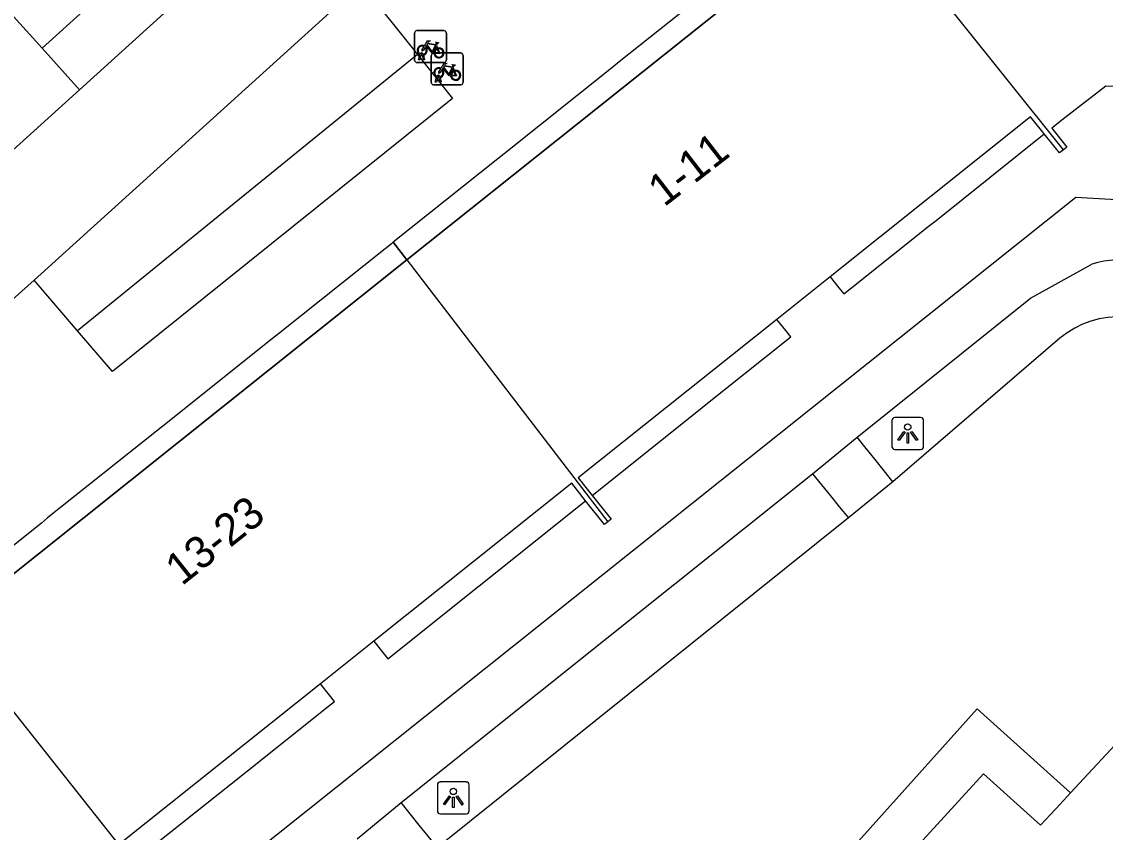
# Model space of a CAD drawing. Extents: x 159040 to 160094, y 381214 to 382518.
# Drawn here: x 159751.9 to 159785.85, y 381904.94 to 381930.35 of the extents above; entities that cross this region are included whole.
import ezdxf

# ---------------------------------------------------------------- set-up
doc = ezdxf.new("R2010")
doc.units = 0
for name, color, linetype in [('IMGEO_Fietsenrek', 7, 'Continuous'), ('IMGEO_Haag', 7, 'Continuous'), ('IMGEO_Lichtpunt', 7, 'Continuous'), ('IMGEO_Pand', 7, 'Continuous'), ('IMGEO_Pand_nummerreeks', 7, 'Continuous'), ('IMGEO_Pand_overbouw', 7, 'Continuous'), ('IMGEO_Rijbaan_lokaal_open', 7, 'Continuous'), ('IMGEO_Voetpad_gesloten', 7, 'Continuous'), ('IMGEO_Voetpad_open', 7, 'Continuous')]:
    doc.layers.add(name, color=color, linetype=linetype)

msp = doc.modelspace()

# ---------------------------------------------------------------- linework, layer by layer
at = {"layer": 'IMGEO_Fietsenrek'}
for p, q in [((159764.207, 381929.146), (159764.207, 381929.987)), ((159764.207, 381929.987), (159764.207, 381929.146)), ((159764.282, 381930.071), (159765.123, 381930.071)), ((159765.123, 381930.071), (159764.282, 381930.071)), ((159765.207, 381929.996), (159765.207, 381929.155)), ((159765.207, 381929.155), (159765.207, 381929.996)), ((159764.894, 381929.62), (159764.93, 381929.525)), ((159765.132, 381929.071), (159764.291, 381929.071)), ((159764.291, 381929.071), (159765.132, 381929.071)), ((159764.334, 381929.155), (159764.373, 381929.315)), ((159764.368, 381929.155), (159764.334, 381929.155)), ((159764.403, 381929.303), (159764.368, 381929.155)), ((159764.445, 381929.327), (159764.444, 381929.331)), ((159764.486, 381929.155), (159764.452, 381929.297)), ((159764.476, 381929.338), (159764.477, 381929.331)), ((159764.484, 381929.301), (159764.519, 381929.155)), ((159764.519, 381929.155), (159764.486, 381929.155)), ((159764.729, 381928.445), (159764.729, 381929.286)), ((159764.729, 381929.286), (159764.729, 381928.445)), ((159764.804, 381929.37), (159765.645, 381929.37)), ((159765.645, 381929.37), (159764.804, 381929.37)), ((159765.729, 381929.295), (159765.729, 381928.454)), ((159765.729, 381928.454), (159765.729, 381929.295)), ((159765.416, 381928.919), (159765.452, 381928.824)), ((159764.856, 381928.454), (159764.895, 381928.614)), ((159764.89, 381928.454), (159764.856, 381928.454)), ((159764.925, 381928.602), (159764.89, 381928.454)), ((159764.967, 381928.626), (159764.966, 381928.63)), ((159765.008, 381928.454), (159764.974, 381928.596)), ((159764.998, 381928.637), (159764.999, 381928.63)), ((159765.006, 381928.6), (159765.041, 381928.454)), ((159765.041, 381928.454), (159765.008, 381928.454)), ((159765.654, 381928.37), (159764.813, 381928.37)), ((159764.813, 381928.37), (159765.654, 381928.37))]:
    msp.add_line(p, q, dxfattribs=at)
for points in [[(159764.52, 381929.597), (159764.615, 381929.761), (159764.701, 381929.747), (159764.703, 381929.738), (159764.647, 381929.727), (159764.62, 381929.682), (159764.876, 381929.641)], [(159764.541, 381929.545), (159764.489, 381929.455), (159764.449, 381929.43), (159764.45, 381929.477), (159764.505, 381929.571)], [(159764.816, 381929.353), (159764.766, 381929.353), (159764.575, 381929.604), (159764.556, 381929.572)], [(159764.863, 381929.616), (159764.606, 381929.657), (159764.589, 381929.628), (159764.756, 381929.408), (159764.863, 381929.616)], [(159764.911, 381929.518), (159764.881, 381929.595), (159764.772, 381929.377), (159764.815, 381929.377)], [(159764.845, 381929.377), (159764.965, 381929.376), (159764.921, 381929.49)], [(159764.941, 381929.497), (159764.996, 381929.352), (159764.846, 381929.352)], [(159764.876, 381929.641), (159764.901, 381929.69), (159764.895, 381929.694), (159764.872, 381929.698), (159764.86, 381929.705), (159764.859, 381929.708), (159764.861, 381929.713), (159764.956, 381929.698), (159764.958, 381929.688), (159764.948, 381929.675), (159764.936, 381929.669), (159764.922, 381929.675), (159764.894, 381929.62)], [(159765.063, 381928.844), (159765.011, 381928.754), (159764.971, 381928.729), (159764.972, 381928.776), (159765.027, 381928.87)], [(159765.042, 381928.896), (159765.137, 381929.06), (159765.223, 381929.046), (159765.225, 381929.037), (159765.169, 381929.026), (159765.142, 381928.981), (159765.398, 381928.94)], [(159765.338, 381928.652), (159765.288, 381928.652), (159765.097, 381928.903), (159765.078, 381928.871)], [(159765.385, 381928.915), (159765.128, 381928.956), (159765.111, 381928.927), (159765.278, 381928.707), (159765.385, 381928.915)], [(159765.433, 381928.817), (159765.403, 381928.894), (159765.294, 381928.676), (159765.337, 381928.676)], [(159765.367, 381928.676), (159765.487, 381928.675), (159765.443, 381928.789)], [(159765.463, 381928.796), (159765.518, 381928.651), (159765.368, 381928.651)], [(159765.398, 381928.94), (159765.423, 381928.989), (159765.417, 381928.993), (159765.394, 381928.997), (159765.382, 381929.004), (159765.381, 381929.007), (159765.383, 381929.012), (159765.478, 381928.997), (159765.48, 381928.987), (159765.47, 381928.974), (159765.458, 381928.968), (159765.444, 381928.974), (159765.416, 381928.919)]]:
    msp.add_lwpolyline(points, dxfattribs=at)
for centre, radius, start, end in [((159764.285, 381929.993), 0.0779, 92.4484, 184.2845), ((159764.285, 381929.993), 0.0779, 92.4484, 184.2845), ((159765.129, 381929.993), 0.0779, 2.4484, 94.2845), ((159765.129, 381929.993), 0.0779, 2.4484, 94.2845), ((159764.447, 381929.456), 0.159, 62.6766, 242.1369), ((159764.447, 381929.456), 0.129, 63.3192, 238.903), ((159764.447, 381929.456), 0.129, 283.6043, 43.4302), ((159764.447, 381929.456), 0.159, 283.5766, 46.6042), ((159764.974, 381929.372), 0.159, 113.3408, 178.3217), ((159764.974, 381929.372), 0.159, 187.0065, 105.7708), ((159764.974, 381929.372), 0.129, 113.923, 177.9556), ((159764.974, 381929.372), 0.129, 188.6715, 104.5883), ((159764.285, 381929.149), 0.0779, 182.4484, 274.2845), ((159764.285, 381929.149), 0.0779, 182.4484, 274.2845), ((159764.427, 381929.327), 0.0499, 12.8025, 158.6934), ((159764.447, 381929.456), 0.159, 253.9967, 271.7867), ((159764.427, 381929.327), 0.0174, 12.8025, 163.4502), ((159764.447, 381929.456), 0.129, 253.415, 269.0204), ((159764.807, 381929.292), 0.0779, 92.4484, 184.2845), ((159764.807, 381929.292), 0.0779, 92.4484, 184.2845), ((159765.129, 381929.149), 0.0779, 272.4484, 4.2845), ((159765.129, 381929.149), 0.0779, 272.4484, 4.2845), ((159765.651, 381929.292), 0.0779, 2.4484, 94.2845), ((159765.651, 381929.292), 0.0779, 2.4484, 94.2845), ((159764.969, 381928.755), 0.159, 62.6766, 242.1369), ((159764.969, 381928.755), 0.129, 63.3192, 238.903), ((159764.969, 381928.755), 0.129, 283.6043, 43.4302), ((159764.969, 381928.755), 0.159, 283.5766, 46.6042), ((159765.496, 381928.671), 0.159, 113.3408, 178.3217), ((159765.496, 381928.671), 0.159, 187.0065, 105.7708), ((159765.496, 381928.671), 0.129, 113.923, 177.9556), ((159765.496, 381928.671), 0.129, 188.6715, 104.5883), ((159764.807, 381928.448), 0.0779, 182.4484, 274.2845), ((159764.807, 381928.448), 0.0779, 182.4484, 274.2845), ((159764.949, 381928.626), 0.0499, 12.8025, 158.6934), ((159764.969, 381928.755), 0.159, 253.9967, 271.7867), ((159764.949, 381928.626), 0.0174, 12.8025, 163.4502), ((159764.969, 381928.755), 0.129, 253.415, 269.0204), ((159765.651, 381928.448), 0.0779, 272.4484, 4.2845), ((159765.651, 381928.448), 0.0779, 272.4484, 4.2845)]:
    msp.add_arc(centre, radius, start, end, dxfattribs=at)
at = {"layer": 'IMGEO_Haag'}
for points in [[(159764.299, 381929.323), (159753.65, 381920.657)], [(159784.425, 381920.428), (159779.198, 381915.924)], [(159777.8, 381914.8), (159764.923, 381904.461)], [(159784.759, 381906.174), (159781.835, 381908.813), (159776.485, 381902.843)]]:
    msp.add_lwpolyline(points, dxfattribs=at)
msp.add_arc((159786.3, 381918.163), 2.94, 44.0351, 129.6227, dxfattribs=at)
at = {"layer": 'IMGEO_Lichtpunt'}
for p, q in [((159780.064, 381917.941), (159779.256, 381917.941)), ((159780.064, 381917.941), (159779.256, 381917.941)), ((159779.162, 381917.846), (159779.162, 381917.039)), ((159779.162, 381917.846), (159779.162, 381917.039)), ((159780.158, 381917.039), (159780.158, 381917.846)), ((159780.158, 381917.039), (159780.158, 381917.846)), ((159779.256, 381916.945), (159780.064, 381916.945)), ((159779.256, 381916.945), (159780.064, 381916.945)), ((159764.924, 381906.423), (159764.924, 381905.616)), ((159764.924, 381906.423), (159764.924, 381905.616)), ((159765.826, 381906.518), (159765.018, 381906.518)), ((159765.826, 381906.518), (159765.018, 381906.518)), ((159765.92, 381905.616), (159765.92, 381906.423)), ((159765.92, 381905.616), (159765.92, 381906.423)), ((159765.018, 381905.522), (159765.826, 381905.522)), ((159765.018, 381905.522), (159765.826, 381905.522))]:
    msp.add_line(p, q, dxfattribs=at)
for points in [[(159779.536, 381917.51), (159779.575, 381917.482), (159779.387, 381917.22), (159779.349, 381917.247), (159779.536, 381917.51)], [(159779.638, 381917.462), (159779.685, 381917.462), (159779.685, 381917.14), (159779.638, 381917.14), (159779.638, 381917.462)], [(159779.748, 381917.482), (159779.786, 381917.509), (159779.973, 381917.247), (159779.934, 381917.219), (159779.748, 381917.482)], [(159765.298, 381906.087), (159765.337, 381906.059), (159765.149, 381905.797), (159765.111, 381905.824), (159765.298, 381906.087)], [(159765.4, 381906.039), (159765.447, 381906.039), (159765.447, 381905.717), (159765.4, 381905.717), (159765.4, 381906.039)], [(159765.51, 381906.059), (159765.548, 381906.086), (159765.735, 381905.824), (159765.696, 381905.796), (159765.51, 381906.059)]]:
    msp.add_lwpolyline(points, dxfattribs=at)
for centre in [(159779.661, 381917.644), (159765.423, 381906.221)]:
    msp.add_circle(centre, 0.0994, dxfattribs=at)
for centre, start, end in [((159779.256, 381917.846), 90, 180), ((159779.256, 381917.846), 90, 180), ((159780.064, 381917.846), 0, 90), ((159780.064, 381917.846), 0, 90), ((159779.256, 381917.039), 180, 270), ((159779.256, 381917.039), 180, 270), ((159780.064, 381917.039), 270, 0), ((159780.064, 381917.039), 270, 360), ((159765.018, 381906.423), 90, 180), ((159765.018, 381906.423), 90, 180), ((159765.826, 381906.423), 0, 90), ((159765.826, 381906.423), 0, 90), ((159765.018, 381905.616), 180, 270), ((159765.018, 381905.616), 180, 270), ((159765.826, 381905.616), 270, 0), ((159765.826, 381905.616), 270, 360)]:
    msp.add_arc(centre, 0.0946, start, end, dxfattribs=at)
at = {"layer": 'IMGEO_Pand'}
for points in [[(159777.771, 381934.801), (159777.66, 381934.711), (159778.111, 381934.176), (159763.963, 381922.882)], [(159784.538, 381926.335), (159777.771, 381934.801)], [(159788.934, 381926.021), (159788.813, 381926.129), (159789.436, 381926.832), (159789.077, 381927.157), (159787.852, 381928.261), (159785.87, 381928.33), (159784.585, 381927.333), (159784.177, 381927.017), (159784.649, 381926.423), (159784.538, 381926.335)], [(159784.538, 381926.335), (159784.414, 381926.237), (159783.938, 381926.836), (159783.51, 381927.374), (159777.229, 381922.357), (159775.555, 381921.02), (159769.335, 381916.051), (159769.774, 381915.501), (159770.368, 381914.758), (159770.259, 381914.669)], [(159763.963, 381922.882), (159749.539, 381911.367)], [(159763.963, 381922.882), (159770.259, 381914.669)], [(159770.259, 381914.669), (159770.16, 381914.588), (159769.567, 381915.336), (159769.136, 381915.881), (159762.934, 381910.93), (159761.262, 381909.595), (159755.029, 381904.618), (159755.468, 381904.075), (159756.07, 381903.329), (159755.979, 381903.254)], [(159755.979, 381903.254), (159749.539, 381911.367)]]:
    msp.add_lwpolyline(points, dxfattribs=at)
at = {"layer": 'IMGEO_Pand_overbouw'}
for points in [[(159777.66, 381934.711), (159774.238, 381931.98), (159774.05, 381931.83), (159770.623, 381929.093), (159770.429, 381928.939), (159767.013, 381926.212), (159766.816, 381926.055), (159763.538, 381923.437), (159763.963, 381922.882), (159778.111, 381934.176)], [(159777.229, 381922.357), (159777.505, 381922.011), (159777.662, 381921.816), (159777.858, 381921.973), (159780.345, 381923.962), (159780.547, 381924.123), (159783.938, 381926.836), (159783.51, 381927.374)], [(159749.539, 381911.367), (159763.963, 381922.882), (159763.538, 381923.437), (159763.483, 381923.393), (159763.286, 381923.236), (159759.947, 381920.571), (159759.757, 381920.42), (159756.32, 381917.676), (159756.126, 381917.52), (159752.711, 381914.794), (159752.513, 381914.636), (159749.188, 381911.982), (159749.104, 381911.915), (159749.259, 381911.719)], [(159775.555, 381921.02), (159769.335, 381916.051), (159769.774, 381915.501), (159773.102, 381918.162), (159773.282, 381918.305), (159775.8, 381920.318), (159775.993, 381920.472), (159775.837, 381920.668)], [(159762.934, 381910.93), (159763.216, 381910.579), (159763.371, 381910.383), (159763.566, 381910.538), (159766.032, 381912.509), (159766.227, 381912.666), (159769.567, 381915.336), (159769.136, 381915.881)], [(159755.468, 381904.075), (159758.816, 381906.745), (159758.972, 381906.87), (159761.509, 381908.893), (159761.7, 381909.046), (159761.544, 381909.241), (159761.262, 381909.595), (159755.029, 381904.618)]]:
    msp.add_lwpolyline(points, close=True, dxfattribs=at)
at = {"layer": 'IMGEO_Rijbaan_lokaal_open'}
for points in [[(159786.018, 381959.79), (159752.536, 381929.526)], [(159752.536, 381929.526), (159749.634, 381932.728)], [(159753.705, 381928.216), (159752.536, 381929.526)], [(159753.705, 381928.216), (159738.848, 381914.771)]]:
    msp.add_lwpolyline(points, dxfattribs=at)
at = {"layer": 'IMGEO_Voetpad_gesloten'}
for points in [[(159815.494, 381899.569), (159788.392, 381924.64), (159784.932, 381924.842), (159742.264, 381890.796)], [(159778.072, 381917.327), (159783.504, 381921.685), (159785.428, 381922.753)], [(159776.675, 381916.182), (159778.072, 381917.327)], [(159763.792, 381905.872), (159776.675, 381916.182)], [(159762.408, 381904.732), (159763.792, 381905.872)]]:
    msp.add_lwpolyline(points, dxfattribs=at)
msp.add_arc((159786.342, 381919.776), 3.114, 51.1419, 107.0693, dxfattribs=at)
at = {"layer": 'IMGEO_Voetpad_open'}
for points in [[(159785.168, 381956.704), (159778.451, 381950.642), (159753.705, 381928.216)], [(159752.289, 381922.249), (159762.532, 381931.539)], [(159762.532, 381931.539), (159764.299, 381929.323)], [(159764.299, 381929.323), (159765.401, 381927.941), (159754.74, 381919.382), (159753.65, 381920.657)], [(159748.937, 381919.256), (159752.289, 381922.249)], [(159753.65, 381920.657), (159752.289, 381922.249)], [(159779.198, 381915.924), (159778.917, 381916.274), (159778.635, 381916.625), (159778.354, 381916.976), (159778.072, 381917.327)], [(159776.675, 381916.182), (159776.959, 381915.833), (159777.243, 381915.484), (159777.527, 381915.135), (159777.8, 381914.8)], [(159779.198, 381915.924), (159777.8, 381914.8)], [(159793.407, 381915.476), (159784.759, 381906.174)], [(159776.485, 381902.843), (159776.891, 381902.48), (159777.226, 381902.18), (159777.561, 381901.879), (159782.038, 381906.777), (159783.825, 381905.169), (159784.131, 381905.499), (159784.438, 381905.828), (159784.759, 381906.174)], [(159764.923, 381904.461), (159764.636, 381904.819), (159764.355, 381905.17), (159764.074, 381905.521), (159763.792, 381905.872)]]:
    msp.add_lwpolyline(points, dxfattribs=at)

# ---------------------------------------------------------------- texts
at = {"layer": 'IMGEO_Pand_nummerreeks'}
for s, rotation, p in [('1-11', 37.7201, (159772.027, 381924.525)), ('13-23', 38.4448, (159756.913, 381912.646))]:
    msp.add_text(s, height=1, rotation=rotation, dxfattribs=at).set_placement(p)

doc.saveas('drawing.dxf')
